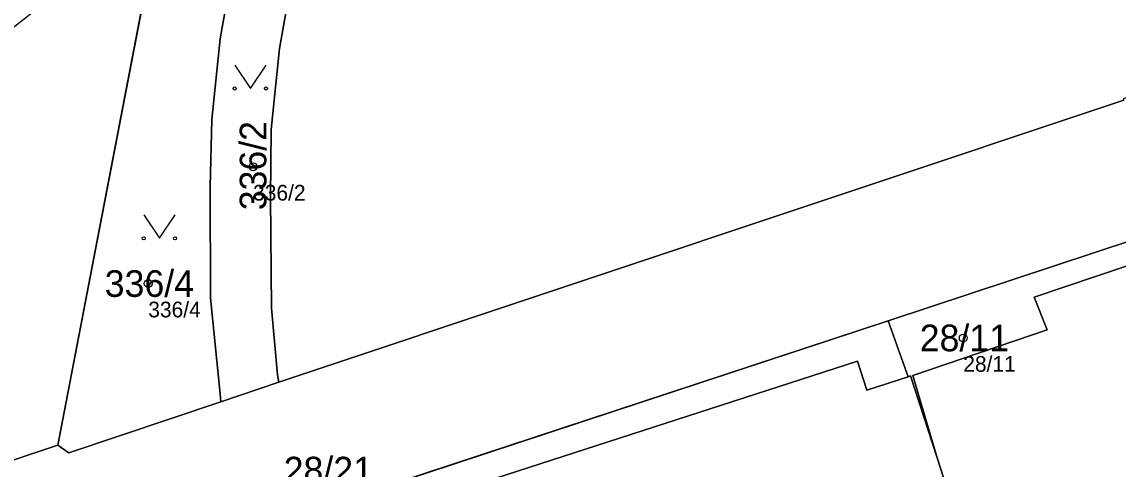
# Model space of a CAD drawing. Extents: x -751550 to -746116, y -1055108 to -1050700.
# Drawn here: x -748498.5 to -748428.7, y -1053814.6 to -1053786 of the extents above; entities that cross this region are included whole.
import ezdxf

# ---------------------------------------------------------------- set-up
doc = ezdxf.new("R2010")
doc.units = 0
for name, color, linetype in [('Definiční body', 7, 'Continuous'), ('Hranice parcel', 7, 'Continuous'), ('Parcelní čísla', 7, 'Continuous'), ('Polygon budovy', 7, 'Continuous'), ('Polygon parcely', 7, 'Continuous'), ('Značky kultur', 7, 'Continuous')]:
    doc.layers.add(name, color=color, linetype=linetype)

msp = doc.modelspace()

# ---------------------------------------------------------------- linework, layer by layer
at = {"layer": 'Definiční body'}
for centre in [(-748483.78, -1053795.27), (-748490.46, -1053802.72), (-748438.52, -1053806.19)]:
    msp.add_circle(centre, 0.25, dxfattribs=at)
at = {"layer": 'Hranice parcel'}
for p, q in [((-748496.22, -1053813.03), (-748489.69, -1053778.98)), ((-748479.82, -1053817.14), (-748443.31, -1053805.09)), ((-748443.31, -1053805.09), (-748442.04, -1053808.66)), ((-748482.13, -1053809.02), (-748485.83, -1053810.26)), ((-748496.22, -1053813.03), (-748514.32, -1053819.08)), ((-748439.1, -1053817.19), (-748440.19, -1053813.83))]:
    msp.add_line(p, q, dxfattribs=at)
for points in [[(-748479.16, -1053774.64), (-748481.13, -1053782.32), (-748482.09, -1053787.73), (-748482.62, -1053792.89), (-748482.68, -1053797.21), (-748482.61, -1053804.3), (-748482.23, -1053808.54), (-748482.13, -1053809.02)], [(-748484.41, -1053779.61), (-748484.93, -1053781.69), (-748485.87, -1053787.1), (-748486.41, -1053792.26), (-748486.52, -1053796.56), (-748486.49, -1053803.65), (-748485.87, -1053809.75), (-748485.83, -1053810.26)], [(-748419.92, -1053788.01), (-748423.1, -1053789.21), (-748423.7, -1053789.42), (-748428.32, -1053790.93), (-748428.29, -1053791.02), (-748482.13, -1053809.02)], [(-748443.31, -1053805.09), (-748417.02, -1053796.41), (-748417.08, -1053796.22), (-748403.96, -1053792.21)], [(-748416.21, -1053797.6), (-748434, -1053803.58), (-748433.18, -1053805.67), (-748441.73, -1053808.59), (-748440.19, -1053813.83)], [(-748442.04, -1053808.66), (-748444.67, -1053809.51), (-748445.27, -1053807.66), (-748479.21, -1053818.66)], [(-748440.19, -1053813.83), (-748441.89, -1053808.61), (-748442.04, -1053808.66)], [(-748485.83, -1053810.26), (-748495.53, -1053813.51), (-748496.22, -1053813.03)]]:
    msp.add_lwpolyline(points, dxfattribs=at)
at = {"layer": 'Polygon budovy'}
for points in [[(-748441.73, -1053808.59), (-748440.19, -1053813.83), (-748439.1, -1053817.19), (-748437.81, -1053820.51), (-748432.97, -1053818.85), (-748428.1, -1053817.17), (-748425.19, -1053825.86), (-748426.31, -1053826.25), (-748421.57, -1053840.34), (-748403.8, -1053834.31), (-748407.1, -1053824.53), (-748408.04, -1053824.86), (-748412.39, -1053811.93), (-748411.47, -1053811.62), (-748416.21, -1053797.6), (-748434, -1053803.58), (-748433.18, -1053805.67)], [(-748479.21, -1053818.66), (-748479.93, -1053818.89), (-748476.37, -1053829.11), (-748457.32, -1053822.98), (-748441.41, -1053817.84), (-748439.1, -1053817.19), (-748440.19, -1053813.83), (-748441.89, -1053808.61), (-748442.04, -1053808.66), (-748444.67, -1053809.51), (-748445.27, -1053807.66)]]:
    msp.add_lwpolyline(points, close=True, dxfattribs=at)
at = {"layer": 'Polygon parcely'}
for points in [[(-748428.45, -1053763.67), (-748429.57, -1053760.23), (-748429.38, -1053760.17), (-748431.74, -1053752.96), (-748436.84, -1053737.36), (-748441.96, -1053741.38), (-748446.73, -1053745.21), (-748454.63, -1053751.45), (-748479.16, -1053774.64), (-748481.13, -1053782.32), (-748482.09, -1053787.73), (-748482.62, -1053792.89), (-748482.68, -1053797.21), (-748482.61, -1053804.3), (-748482.23, -1053808.54), (-748482.13, -1053809.02), (-748428.29, -1053791.02)], [(-748428.29, -1053791.02), (-748482.13, -1053809.02), (-748485.83, -1053810.26), (-748495.53, -1053813.51), (-748496.22, -1053813.03), (-748514.32, -1053819.08), (-748514.48, -1053819.2), (-748516.4, -1053820.17), (-748519.3, -1053821.18), (-748557.35, -1053833.71)], [(-748568.74, -1053847.4), (-748549.67, -1053840.62), (-748540.23, -1053837.31), (-748526.89, -1053832.77), (-748518.25, -1053829.89), (-748507.61, -1053826.26), (-748497.34, -1053822.83), (-748488.86, -1053820.03), (-748485.36, -1053818.84), (-748485.56, -1053818.24), (-748484.78, -1053817.98), (-748479.82, -1053817.14), (-748443.31, -1053805.09), (-748417.02, -1053796.41)]]:
    msp.add_lwpolyline(points, dxfattribs=at)
for points in [[(-748496.22, -1053813.03), (-748495.53, -1053813.51), (-748485.83, -1053810.26), (-748485.87, -1053809.75), (-748486.49, -1053803.65), (-748486.52, -1053796.56), (-748486.41, -1053792.26), (-748485.87, -1053787.1), (-748484.93, -1053781.69), (-748484.41, -1053779.61), (-748486.36, -1053781.45), (-748483.62, -1053774.36), (-748486.75, -1053776.84), (-748489.69, -1053778.98)], [(-748486.41, -1053792.26), (-748486.52, -1053796.56), (-748486.49, -1053803.65), (-748485.87, -1053809.75), (-748485.83, -1053810.26), (-748482.13, -1053809.02), (-748482.23, -1053808.54), (-748482.61, -1053804.3), (-748482.68, -1053797.21), (-748482.62, -1053792.89), (-748482.09, -1053787.73), (-748481.13, -1053782.32), (-748479.16, -1053774.64), (-748484.41, -1053779.61), (-748484.93, -1053781.69), (-748485.87, -1053787.1)], [(-748489.69, -1053778.98), (-748504.67, -1053790.81), (-748504.48, -1053791.36), (-748504.56, -1053792.45), (-748508.11, -1053810.44), (-748508.87, -1053812.59), (-748509.89, -1053814.57), (-748511.16, -1053816.31), (-748512.73, -1053817.88), (-748514.32, -1053819.08), (-748496.22, -1053813.03)], [(-748442.04, -1053808.66), (-748441.89, -1053808.61), (-748440.19, -1053813.83), (-748441.73, -1053808.59), (-748433.18, -1053805.67), (-748434, -1053803.58), (-748416.21, -1053797.6), (-748415.73, -1053797.46), (-748404.31, -1053793.72), (-748403.96, -1053792.21), (-748417.08, -1053796.22), (-748417.02, -1053796.41), (-748443.31, -1053805.09)], [(-748425.19, -1053825.86), (-748426.31, -1053826.25), (-748421.57, -1053840.34), (-748420.05, -1053844.86), (-748402.28, -1053838.83), (-748403.8, -1053834.31), (-748407.1, -1053824.53), (-748408.04, -1053824.86), (-748412.39, -1053811.93), (-748411.47, -1053811.62), (-748416.21, -1053797.6), (-748434, -1053803.58), (-748433.18, -1053805.67), (-748441.73, -1053808.59), (-748440.19, -1053813.83), (-748439.1, -1053817.19), (-748437.81, -1053820.51), (-748432.97, -1053818.85), (-748428.1, -1053817.17)], [(-748479.21, -1053818.66), (-748445.27, -1053807.66), (-748444.67, -1053809.51), (-748442.04, -1053808.66), (-748443.31, -1053805.09), (-748479.82, -1053817.14)], [(-748441.89, -1053808.61), (-748442.04, -1053808.66), (-748444.67, -1053809.51), (-748445.27, -1053807.66), (-748479.21, -1053818.66), (-748479.93, -1053818.89), (-748476.37, -1053829.11), (-748457.32, -1053822.98), (-748441.41, -1053817.84), (-748439.1, -1053817.19), (-748440.19, -1053813.83)]]:
    msp.add_lwpolyline(points, close=True, dxfattribs=at)
at = {"layer": 'Značky kultur'}
for points in [[(-748484.95, -1053788.779), (-748483.95, -1053790.28), (-748482.95, -1053788.779)], [(-748490.75, -1053798.329), (-748489.75, -1053799.83), (-748488.75, -1053798.329)]]:
    msp.add_lwpolyline(points, dxfattribs=at)
for centre in [(-748484.95, -1053790.279), (-748482.95, -1053790.279), (-748490.75, -1053799.829), (-748488.75, -1053799.829)]:
    msp.add_circle(centre, 0.1, dxfattribs=at)

# ---------------------------------------------------------------- texts
at = {"layer": 'Definiční body'}
for s, p in [('336/2', (-748483.78, -1053797.426)), ('336/4', (-748490.46, -1053804.876)), ('28/11', (-748438.52, -1053808.346))]:
    msp.add_text(s, height=1, dxfattribs=at).set_placement(p)
at = {"layer": 'Parcelní čísla'}
msp.add_text('336/2', height=1.7, rotation=90, dxfattribs=at).set_placement((-748482.93, -1053798.043))
for s, p in [('336/4', (-748493.233, -1053803.57)), ('28/11', (-748441.293, -1053807.04)), ('28/21', (-748481.83, -1053815.47))]:
    msp.add_text(s, height=1.7, dxfattribs=at).set_placement(p)

doc.saveas('drawing.dxf')
